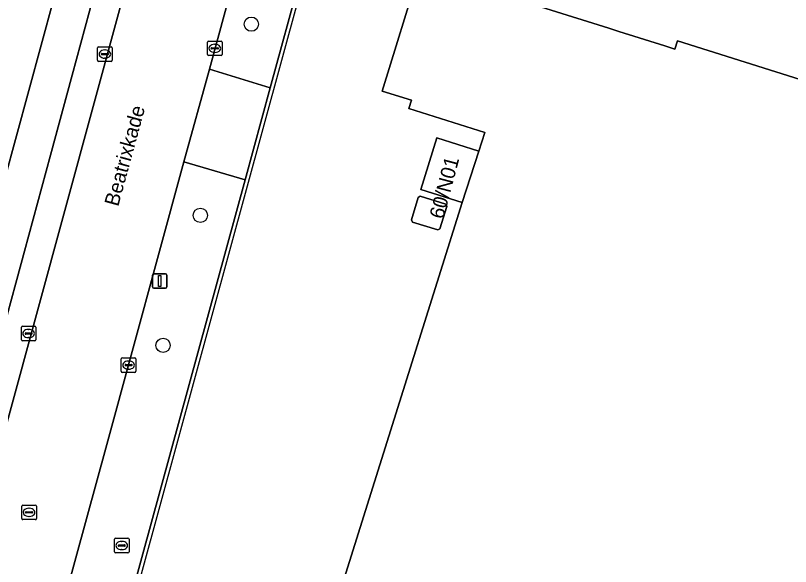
# Model space of a CAD drawing. Extents: x 157692 to 159674, y 381452 to 383291.
# Drawn here: x 158094.4 to 158147.5, y 383093.5 to 383131.2 of the extents above; entities that cross this region are included whole.
import ezdxf

# ---------------------------------------------------------------- set-up
doc = ezdxf.new("R2010")
doc.units = 0
for name, color, linetype in [('IMGEO_Boom', 7, 'Continuous'), ('IMGEO_Erf', 7, 'Continuous'), ('IMGEO_Groenvoorziening', 7, 'Continuous'), ('IMGEO_Hek', 7, 'Continuous'), ('IMGEO_Kolk', 7, 'Continuous'), ('IMGEO_Lichtmast', 7, 'Continuous'), ('IMGEO_Openbare_ruimte_label', 7, 'Continuous'), ('IMGEO_Pand', 7, 'Continuous'), ('IMGEO_Pand_nummerreeks', 7, 'Continuous'), ('IMGEO_Parkeervlak_open', 7, 'Continuous'), ('IMGEO_Rijbaan_lokaal_open', 7, 'Continuous'), ('IMGEO_Rioolput', 7, 'Continuous'), ('IMGEO_Voetpad_open', 7, 'Continuous')]:
    doc.layers.add(name, color=color, linetype=linetype)

msp = doc.modelspace()

# ---------------------------------------------------------------- linework, layer by layer
at = {"layer": 'IMGEO_Boom'}
for centre in [(158110.525, 383130.63), (158107.031, 383117.526), (158104.476, 383108.617)]:
    msp.add_circle(centre, 0.489, dxfattribs=at)
at = {"layer": 'IMGEO_Erf'}
for points in [[(158178.302, 383131.326), (158120.027, 383149.722), (158118.049, 383149.042), (158111.816, 383126.26), (158110.105, 383119.971), (158099.191, 383080.052)], [(158150.727, 383054.525), (158136.44, 383063.155), (158135.674, 383060.684), (158135.16, 383060.847), (158136.598, 383065.403), (158139.688, 383075.19), (158129.912, 383078.281), (158127.612, 383070.995), (158112.954, 383080.118), (158124.977, 383118.405), (158122.136, 383119.292), (158123.241, 383122.836), (158126.122, 383121.931), (158126.525, 383123.215), (158121.315, 383124.851), (158121.498, 383125.427), (158119.492, 383126.043), (158122.072, 383134.425), (158135.029, 383130.348), (158135.717, 383130.131), (158138.864, 383129.141), (158139.553, 383128.924), (158139.734, 383129.485), (158153.222, 383125.234)]]:
    msp.add_lwpolyline(points, dxfattribs=at)
msp.add_lwpolyline([(158121.564, 383117.06), (158121.497, 383117.216), (158121.972, 383118.749), (158122.108, 383118.837), (158123.857, 383118.296), (158123.922, 383118.134), (158123.447, 383116.609), (158123.301, 383116.532)], close=True, dxfattribs=at)
at = {"layer": 'IMGEO_Groenvoorziening'}
msp.add_lwpolyline([(158101.191, 383147.843), (158101.524, 383149.061), (158093.698, 383151.196), (158093.485, 383150.414), (158082.448, 383108.147), (158090.175, 383107.437)], close=True, dxfattribs=at)
at = {"layer": 'IMGEO_Hek'}
msp.add_lwpolyline([(158099.512, 383080.167), (158113.754, 383132.366)], dxfattribs=at)
at = {"layer": 'IMGEO_Kolk'}
for p, q in [((158107.524, 383128.545), (158107.524, 383129.397)), ((158107.599, 383129.471), (158108.451, 383129.471)), ((158108.012, 383129.251), (158108.037, 383129.251)), ((158108.525, 383129.397), (158108.525, 383128.545)), ((158099.986, 383128.153), (158099.986, 383129.005)), ((158100.061, 383129.079), (158100.913, 383129.079)), ((158100.288, 383128.622), (158100.686, 383128.622)), ((158100.474, 383128.859), (158100.499, 383128.859)), ((158100.987, 383129.005), (158100.987, 383128.153)), ((158107.783, 383128.965), (158107.783, 383128.977)), ((158108.221, 383128.928), (158107.823, 383128.928)), ((158107.826, 383129.014), (158108.224, 383129.014)), ((158108.035, 383128.691), (158108.01, 383128.691)), ((158108.267, 383128.977), (158108.267, 383128.965)), ((158100.245, 383128.573), (158100.245, 383128.585)), ((158100.683, 383128.536), (158100.285, 383128.536)), ((158100.497, 383128.299), (158100.472, 383128.299)), ((158100.729, 383128.585), (158100.729, 383128.573)), ((158108.451, 383128.471), (158107.599, 383128.471)), ((158100.913, 383128.079), (158100.061, 383128.079)), ((158094.761, 383109), (158094.761, 383109.852)), ((158094.836, 383109.926), (158095.688, 383109.926)), ((158095.249, 383109.706), (158095.274, 383109.706)), ((158095.762, 383109.852), (158095.762, 383109)), ((158095.02, 383109.42), (158095.02, 383109.432)), ((158095.458, 383109.383), (158095.06, 383109.383)), ((158095.063, 383109.469), (158095.461, 383109.469)), ((158095.272, 383109.146), (158095.247, 383109.146)), ((158095.504, 383109.432), (158095.504, 383109.42)), ((158095.688, 383108.926), (158094.836, 383108.926)), ((158101.612, 383106.837), (158101.612, 383107.689)), ((158101.687, 383107.763), (158102.539, 383107.763)), ((158102.1, 383107.543), (158102.125, 383107.543)), ((158102.613, 383107.689), (158102.613, 383106.837)), ((158101.871, 383107.257), (158101.871, 383107.269)), ((158102.309, 383107.22), (158101.911, 383107.22)), ((158101.914, 383107.306), (158102.312, 383107.306)), ((158102.123, 383106.983), (158102.098, 383106.983)), ((158102.355, 383107.269), (158102.355, 383107.257)), ((158102.539, 383106.763), (158101.687, 383106.763))]:
    msp.add_line(p, q, dxfattribs=at)
for points in [[(158107.524, 383128.545), (158107.524, 383129.397)], [(158107.599, 383129.471), (158108.451, 383129.471)], [(158108.525, 383129.397), (158108.525, 383128.545)], [(158099.986, 383128.153), (158099.986, 383129.005)], [(158100.061, 383129.079), (158100.913, 383129.079)], [(158100.987, 383129.005), (158100.987, 383128.153)], [(158108.451, 383128.471), (158107.599, 383128.471)], [(158100.913, 383128.079), (158100.061, 383128.079)], [(158094.761, 383109), (158094.761, 383109.852)], [(158094.836, 383109.926), (158095.688, 383109.926)], [(158095.762, 383109.852), (158095.762, 383109)], [(158095.688, 383108.926), (158094.836, 383108.926)], [(158101.612, 383106.837), (158101.612, 383107.689)], [(158101.687, 383107.763), (158102.539, 383107.763)], [(158102.613, 383107.689), (158102.613, 383106.837)], [(158102.539, 383106.763), (158101.687, 383106.763)]]:
    msp.add_lwpolyline(points, dxfattribs=at)
for centre, radius, start, end in [((158107.601, 383129.395), 0.0765, 91.552, 178.448), ((158107.601, 383129.395), 0.0765, 91.552, 178.448), ((158108.449, 383129.395), 0.0765, 1.552, 88.448), ((158108.449, 383129.395), 0.0765, 1.552, 88.448), ((158100.063, 383129.003), 0.0765, 91.552, 178.448), ((158100.063, 383129.003), 0.0765, 91.552, 178.448), ((158100.285, 383128.582), 0.0403, 85.8775, 175.7526), ((158100.69, 383128.584), 0.0386, 1.7309, 96.639), ((158100.911, 383129.003), 0.0765, 1.552, 88.448), ((158100.911, 383129.003), 0.0765, 1.552, 88.448), ((158107.823, 383128.974), 0.0403, 85.8775, 175.7526), ((158107.82, 383128.964), 0.0366, 178.938, 274.7102), ((158108.224, 383128.971), 0.043, 264.8664, 352.4533), ((158108.228, 383128.976), 0.0386, 1.7309, 96.639), ((158100.063, 383128.155), 0.0765, 181.552, 268.448), ((158100.063, 383128.155), 0.0765, 181.552, 268.448), ((158100.282, 383128.572), 0.0366, 178.938, 274.7102), ((158100.686, 383128.579), 0.043, 264.8664, 352.4533), ((158100.911, 383128.155), 0.0765, 271.552, 358.448), ((158100.911, 383128.155), 0.0765, 271.552, 358.448), ((158107.601, 383128.547), 0.0765, 181.552, 268.448), ((158107.601, 383128.547), 0.0765, 181.552, 268.448), ((158108.449, 383128.547), 0.0765, 271.552, 358.448), ((158108.449, 383128.547), 0.0765, 271.552, 358.448), ((158094.838, 383109.85), 0.0765, 91.552, 178.448), ((158094.838, 383109.85), 0.0765, 91.552, 178.448), ((158095.686, 383109.85), 0.0765, 1.552, 88.448), ((158095.686, 383109.85), 0.0765, 1.552, 88.448), ((158094.838, 383109.002), 0.0765, 181.552, 268.448), ((158094.838, 383109.002), 0.0765, 181.552, 268.448), ((158095.06, 383109.429), 0.0403, 85.8775, 175.7526), ((158095.057, 383109.419), 0.0366, 178.938, 274.7102), ((158095.461, 383109.426), 0.043, 264.8664, 352.4533), ((158095.465, 383109.431), 0.0386, 1.7309, 96.639), ((158095.686, 383109.002), 0.0765, 271.552, 358.448), ((158095.686, 383109.002), 0.0765, 271.552, 358.448), ((158101.689, 383107.687), 0.0765, 91.552, 178.448), ((158101.689, 383107.687), 0.0765, 91.552, 178.448), ((158102.537, 383107.687), 0.0765, 1.552, 88.448), ((158102.537, 383107.687), 0.0765, 1.552, 88.448), ((158101.689, 383106.839), 0.0765, 181.552, 268.448), ((158101.689, 383106.839), 0.0765, 181.552, 268.448), ((158101.911, 383107.266), 0.0403, 85.8775, 175.7526), ((158101.908, 383107.256), 0.0366, 178.938, 274.7102), ((158102.312, 383107.263), 0.043, 264.8664, 352.4533), ((158102.316, 383107.268), 0.0386, 1.7309, 96.639), ((158102.537, 383106.839), 0.0765, 271.552, 358.448), ((158102.537, 383106.839), 0.0765, 271.552, 358.448)]:
    msp.add_arc(centre, radius, start, end, dxfattribs=at)
for centre, major_axis, ratio, start_param, end_param in [((158108.011, 383128.971), (-0.387, 0.002), 0.722429, 4.712389, 7.853982), ((158108.036, 383128.971), (-0.39, 0.002), 0.717154, 1.570796, 4.712389), ((158100.473, 383128.579), (-0.387, 0.002), 0.722429, 4.712389, 7.853982), ((158100.498, 383128.579), (-0.39, 0.002), 0.717154, 1.570796, 4.712389), ((158095.248, 383109.426), (-0.387, 0.002), 0.722429, 4.712389, 7.853982), ((158095.273, 383109.426), (-0.39, 0.002), 0.717154, 1.570796, 4.712389), ((158102.099, 383107.263), (-0.387, 0.002), 0.722429, 4.712389, 7.853982), ((158102.124, 383107.263), (-0.39, 0.002), 0.717154, 1.570796, 4.712389)]:
    msp.add_ellipse(centre, major_axis=major_axis, ratio=ratio, start_param=start_param, end_param=end_param, dxfattribs=at)
at = {"layer": 'IMGEO_Lichtmast'}
for p, q in [((158103.743, 383112.625), (158103.743, 383113.425)), ((158103.743, 383113.425), (158103.743, 383112.625)), ((158103.843, 383113.525), (158104.633, 383113.525)), ((158104.633, 383113.525), (158103.843, 383113.525)), ((158104.733, 383113.425), (158104.733, 383112.625)), ((158104.733, 383112.625), (158104.733, 383113.425)), ((158104.633, 383112.525), (158103.843, 383112.525)), ((158103.843, 383112.525), (158104.633, 383112.525))]:
    msp.add_line(p, q, dxfattribs=at)
msp.add_lwpolyline([(158104.163, 383113.4), (158104.313, 383113.4), (158104.313, 383112.65), (158104.163, 383112.65), (158104.163, 383113.4)], dxfattribs=at)
for centre, start, end in [((158103.843, 383113.425), 90, 180), ((158103.843, 383113.425), 90, 180), ((158104.633, 383113.425), 0, 90), ((158104.633, 383113.425), 360, 90), ((158103.843, 383112.625), 180, 270), ((158103.843, 383112.625), 180, 270), ((158104.633, 383112.625), 270, 0), ((158104.633, 383112.625), 270, 0)]:
    msp.add_arc(centre, 0.1, start, end, dxfattribs=at)
at = {"layer": 'IMGEO_Pand'}
msp.add_lwpolyline([(158153.222, 383125.234), (158139.734, 383129.485), (158139.553, 383128.924), (158138.864, 383129.141), (158135.717, 383130.131), (158135.029, 383130.348), (158122.072, 383134.425), (158119.492, 383126.043), (158121.498, 383125.427), (158121.315, 383124.851), (158126.525, 383123.215), (158126.122, 383121.931), (158124.977, 383118.405), (158112.954, 383080.118), (158127.612, 383070.995), (158129.912, 383078.281), (158139.688, 383075.19), (158136.598, 383065.403), (158135.16, 383060.847), (158135.674, 383060.684), (158136.44, 383063.155), (158150.727, 383054.525)], dxfattribs=at)
for points in [[(158126.122, 383121.931), (158123.241, 383122.836), (158122.136, 383119.292), (158124.977, 383118.405)], [(158123.301, 383116.532), (158123.447, 383116.609), (158123.922, 383118.134), (158123.857, 383118.296), (158122.108, 383118.837), (158121.972, 383118.749), (158121.497, 383117.216), (158121.564, 383117.06)]]:
    msp.add_lwpolyline(points, close=True, dxfattribs=at)
at = {"layer": 'IMGEO_Parkeervlak_open'}
for points in [[(158091.829, 383096.106), (158093.849, 383103.6), (158105.639, 383146.888)], [(158102.992, 383144.695), (158091.975, 383104.11), (158090.627, 383099.304)]]:
    msp.add_lwpolyline(points, dxfattribs=at)
at = {"layer": 'IMGEO_Rijbaan_lokaal_open'}
for points in [[(158105.907, 383121.189), (158107.652, 383127.539), (158112.961, 383147.076), (158106.249, 383149.004), (158105.639, 383146.888), (158093.849, 383103.6), (158091.829, 383096.106), (158091.508, 383094.937)], [(158096.368, 383086.321), (158096.434, 383086.533), (158100.622, 383101.813), (158105.907, 383121.189)]]:
    msp.add_lwpolyline(points, dxfattribs=at)
at = {"layer": 'IMGEO_Rioolput'}
for p, q in [((158094.789, 383096.745), (158094.789, 383097.597)), ((158094.864, 383097.671), (158095.716, 383097.671)), ((158095.277, 383097.451), (158095.302, 383097.451)), ((158095.79, 383097.597), (158095.79, 383096.745)), ((158095.048, 383097.165), (158095.048, 383097.177)), ((158095.486, 383097.128), (158095.088, 383097.128)), ((158095.091, 383097.214), (158095.489, 383097.214)), ((158095.3, 383096.891), (158095.275, 383096.891)), ((158095.532, 383097.177), (158095.532, 383097.165)), ((158095.716, 383096.671), (158094.864, 383096.671)), ((158101.142, 383094.473), (158101.142, 383095.325)), ((158101.217, 383095.399), (158102.069, 383095.399)), ((158101.63, 383095.179), (158101.655, 383095.179)), ((158102.143, 383095.325), (158102.143, 383094.473)), ((158101.401, 383094.893), (158101.401, 383094.905)), ((158101.839, 383094.856), (158101.441, 383094.856)), ((158101.444, 383094.942), (158101.842, 383094.942)), ((158101.653, 383094.619), (158101.628, 383094.619)), ((158101.885, 383094.905), (158101.885, 383094.893)), ((158102.069, 383094.399), (158101.217, 383094.399))]:
    msp.add_line(p, q, dxfattribs=at)
for points in [[(158094.789, 383096.745), (158094.789, 383097.597)], [(158094.864, 383097.671), (158095.716, 383097.671)], [(158095.79, 383097.597), (158095.79, 383096.745)], [(158095.716, 383096.671), (158094.864, 383096.671)], [(158101.142, 383094.473), (158101.142, 383095.325)], [(158101.217, 383095.399), (158102.069, 383095.399)], [(158102.143, 383095.325), (158102.143, 383094.473)], [(158102.069, 383094.399), (158101.217, 383094.399)]]:
    msp.add_lwpolyline(points, dxfattribs=at)
for centre, radius, start, end in [((158094.866, 383097.595), 0.0765, 91.552, 178.448), ((158094.866, 383097.595), 0.0765, 91.552, 178.448), ((158095.714, 383097.595), 0.0765, 1.552, 88.448), ((158095.714, 383097.595), 0.0765, 1.552, 88.448), ((158094.866, 383096.747), 0.0765, 181.552, 268.448), ((158094.866, 383096.747), 0.0765, 181.552, 268.448), ((158095.088, 383097.174), 0.0403, 85.8775, 175.7526), ((158095.085, 383097.164), 0.0366, 178.938, 274.7102), ((158095.489, 383097.171), 0.043, 264.8664, 352.4533), ((158095.493, 383097.176), 0.0386, 1.7309, 96.639), ((158095.714, 383096.747), 0.0765, 271.552, 358.448), ((158095.714, 383096.747), 0.0765, 271.552, 358.448), ((158101.219, 383095.323), 0.0765, 91.552, 178.448), ((158101.219, 383095.323), 0.0765, 91.552, 178.448), ((158102.067, 383095.323), 0.0765, 1.552, 88.448), ((158102.067, 383095.323), 0.0765, 1.552, 88.448), ((158101.441, 383094.902), 0.0403, 85.8775, 175.7526), ((158101.438, 383094.892), 0.0366, 178.938, 274.7102), ((158101.842, 383094.899), 0.043, 264.8664, 352.4533), ((158101.846, 383094.904), 0.0386, 1.7309, 96.639), ((158101.219, 383094.475), 0.0765, 181.552, 268.448), ((158101.219, 383094.475), 0.0765, 181.552, 268.448), ((158102.067, 383094.475), 0.0765, 271.552, 358.448), ((158102.067, 383094.475), 0.0765, 271.552, 358.448)]:
    msp.add_arc(centre, radius, start, end, dxfattribs=at)
for centre, major_axis, ratio, start_param, end_param in [((158095.276, 383097.171), (-0.387, 0.002), 0.722429, 4.712389, 7.853982), ((158095.301, 383097.171), (-0.39, 0.002), 0.717154, 1.570796, 4.712389), ((158101.629, 383094.899), (-0.387, 0.002), 0.722429, 4.712389, 7.853982), ((158101.654, 383094.899), (-0.39, 0.002), 0.717154, 1.570796, 4.712389)]:
    msp.add_ellipse(centre, major_axis=major_axis, ratio=ratio, start_param=start_param, end_param=end_param, dxfattribs=at)
at = {"layer": 'IMGEO_Voetpad_open'}
for points in [[(158103.385, 383145.223), (158105.262, 383146.404), (158105.639, 383146.888), (158106.249, 383149.004), (158101.857, 383150.252), (158101.524, 383149.061), (158101.191, 383147.843), (158090.175, 383107.437), (158089.605, 383105.346), (158081.16, 383074.374)], [(158113.473, 383148.992), (158112.961, 383147.076), (158107.652, 383127.539), (158111.816, 383126.26), (158118.049, 383149.042)], [(158090.627, 383099.304), (158091.975, 383104.11), (158102.992, 383144.695)], [(158110.105, 383119.971), (158105.907, 383121.189), (158100.622, 383101.813), (158096.434, 383086.533), (158096.368, 383086.321)], [(158097.42, 383081.863), (158098.967, 383080.255), (158099.079, 383080.153), (158099.191, 383080.052), (158110.105, 383119.971)]]:
    msp.add_lwpolyline(points, dxfattribs=at)
msp.add_lwpolyline([(158105.907, 383121.189), (158110.105, 383119.971), (158111.816, 383126.26), (158107.652, 383127.539)], close=True, dxfattribs=at)

# ---------------------------------------------------------------- texts
at = {"layer": 'IMGEO_Openbare_ruimte_label'}
msp.add_text('Beatrixkade', height=1, rotation=74.7549, dxfattribs=at).set_placement((158101.399, 383118.085))
at = {"layer": 'IMGEO_Pand_nummerreeks'}
msp.add_text('60/N01', height=1, rotation=75.1545, dxfattribs=at).set_placement((158123.681, 383117.222))

doc.saveas('drawing.dxf')
